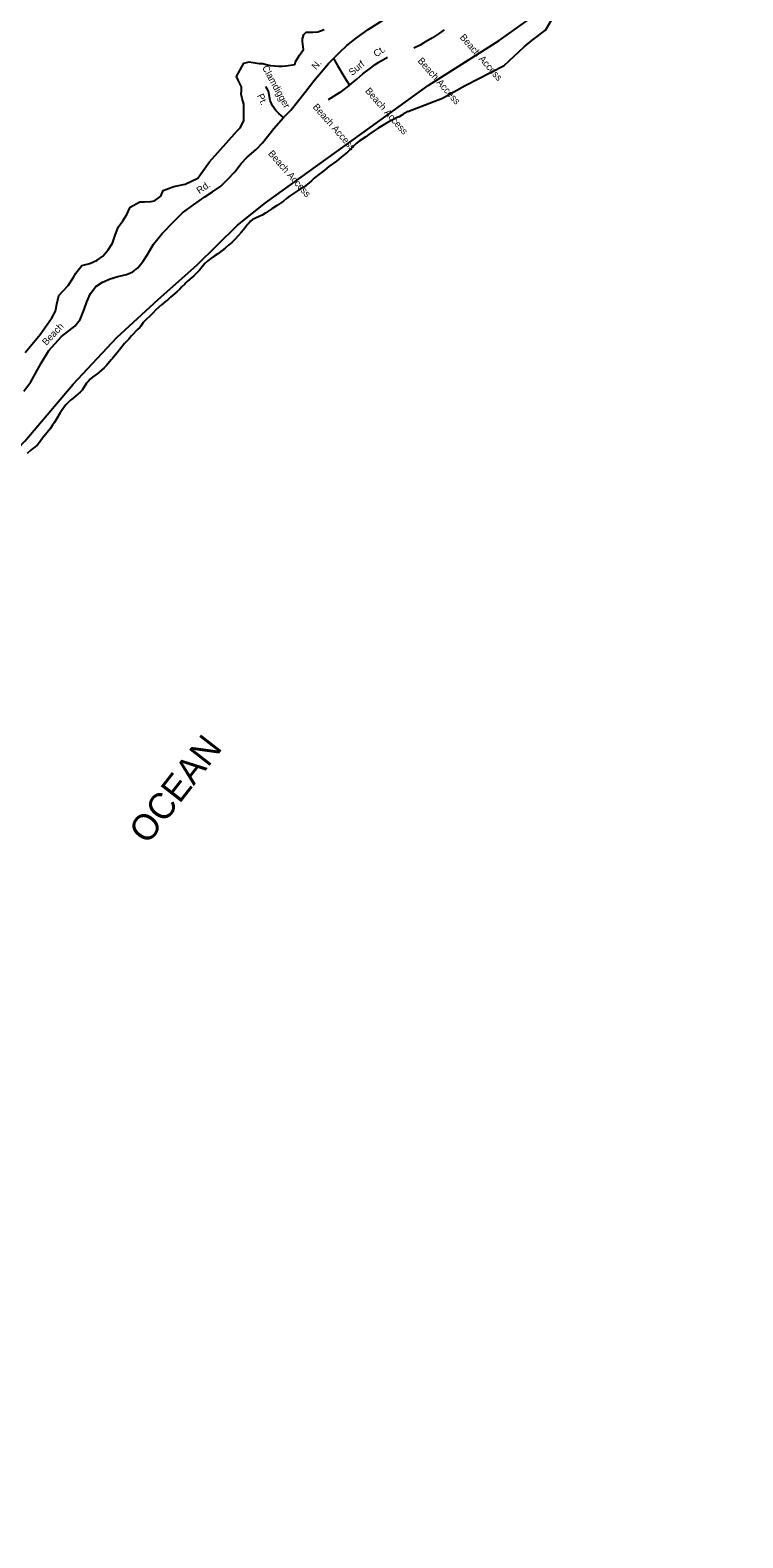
# Model space of a CAD drawing. Extents: x 1945482 to 2853149, y 66427 to 1015778.
# Drawn here: x 2381985 to 2388754, y 183619 to 197944 of the extents above; entities that cross this region are included whole.
import ezdxf

# ---------------------------------------------------------------- set-up
doc = ezdxf.new("R2010")
doc.units = 0
for name, color, linetype in [('Old_Level_10', 7, 'Continuous'), ('Old_Level_21', 7, 'Continuous'), ('Old_Level_35', 7, 'Continuous'), ('Old_Level_52', 7, 'Continuous'), ('Old_Level_60', 7, 'Continuous')]:
    doc.layers.add(name, color=color, linetype=linetype)

msp = doc.modelspace()

# ---------------------------------------------------------------- linework, layer by layer
at = {"layer": 'Old_Level_35'}
for points in [[(2384390, 197114), (2384462, 197185), (2384521, 197259), (2384595, 197352), (2384680, 197462), (2384767, 197566), (2384820, 197627), (2384866, 197675), (2384924, 197733), (2384994, 197799), (2385082, 197868), (2385195, 197950), (2385340, 198042), (2385509, 198130), (2385659, 198199), (2385746, 198238), (2385780, 198257), (2385944, 198335), (2386046, 198398), (2386177, 198484), (2386286, 198566), (2386355, 198620), (2386416, 198682)], [(2385918, 197947), (2385872, 197914), (2385806, 197871), (2385725, 197823), (2385691, 197801), (2385630, 197774)], [(2385017, 197420), (2385089, 197479), (2385146, 197529), (2385217, 197583), (2385262, 197617), (2385296, 197641), (2385379, 197689)], [(2384866, 197675), (2384906, 197609), (2384974, 197490), (2385017, 197420)], [(2384390, 197114), (2384347, 197151), (2384318, 197182), (2384286, 197224), (2384264, 197277), (2384250, 197366), (2384225, 197410)], [(2385017, 197420), (2384926, 197352), (2384817, 197282)], [(2381926, 194513), (2381991, 194602), (2382089, 194780), (2382163, 194900), (2382282, 195033), (2382410, 195131), (2382461, 195194), (2382499, 195290), (2382524, 195363), (2382558, 195441), (2382610, 195508), (2382671, 195551), (2382744, 195581), (2382819, 195603), (2382901, 195623), (2382959, 195647), (2383007, 195685), (2383058, 195748), (2383101, 195813), (2383157, 195910), (2383239, 196012), (2383350, 196127), (2383433, 196207), (2383537, 196285), (2383643, 196360), (2383718, 196408), (2383795, 196463), (2383861, 196524), (2383930, 196597), (2383988, 196676), (2384047, 196736), (2384133, 196811), (2384191, 196872), (2384300, 197009), (2384390, 197114)]]:
    msp.add_lwpolyline(points, dxfattribs=at)
at = {"layer": 'Old_Level_52'}
msp.add_lwpolyline([(2374025, 183278), (2374717, 184381), (2375703, 185541), (2376120, 186151), (2376625, 187260), (2377538, 188560), (2378450, 189846), (2379097, 190699), (2379836, 191633), (2380270, 192172), (2380636, 192546), (2381122, 193186), (2381935, 194039), (2382395, 194579), (2382808, 195025), (2383201, 195385), (2383568, 195712), (2383954, 196092), (2384221, 196305), (2385214, 197018), (2385767, 197418), (2386440, 197845), (2386879, 198158)], dxfattribs=at)
at = {"layer": 'Old_Level_60'}
for points in [[(2385574, 197171), (2385901, 197297), (2386116, 197417), (2386486, 197608), (2386678, 197787), (2386749, 197847), (2386881, 197943), (2387000, 198146), (2387767, 198540), (2387895, 198796), (2387968, 199254), (2388242, 199675), (2388535, 200077), (2388663, 200297), (2388754, 200498), (2388734, 200555)], [(2381938, 194880), (2382002, 194958), (2382081, 195052), (2382191, 195212), (2382226, 195275), (2382238, 195340), (2382258, 195422), (2382345, 195518), (2382394, 195590), (2382419, 195634), (2382475, 195709), (2382551, 195728), (2382623, 195760), (2382674, 195798), (2382726, 195858), (2382766, 195921), (2382790, 195986), (2382820, 196072), (2382867, 196133), (2382902, 196194), (2382936, 196261), (2383027, 196312), (2383071, 196312), (2383130, 196316), (2383165, 196324), (2383228, 196366), (2383250, 196421), (2383349, 196459), (2383456, 196480), (2383577, 196538), (2383689, 196694), (2383953, 196988), (2383980, 197017), (2384016, 197084), (2384016, 197160), (2384016, 197198), (2384016, 197240), (2383998, 197294), (2383989, 197336), (2383994, 197370), (2383994, 197407), (2383962, 197470), (2383944, 197504), (2384016, 197630), (2384065, 197643), (2384159, 197626), (2384195, 197626), (2384226, 197617), (2384267, 197609), (2384343, 197601), (2384379, 197601), (2384414, 197605), (2384500, 197617), (2384508, 197651), (2384544, 197706), (2384580, 197760), (2384571, 197836), (2384571, 197861), (2384585, 197903), (2384607, 197924), (2384670, 197924), (2384719, 197928), (2384777, 197949)], [(2385574, 197171), (2385529, 197147), (2385517, 197137), (2385489, 197121), (2385470, 197113), (2385397, 197077), (2385369, 197061), (2385292, 197013), (2385252, 196987), (2385201, 196954), (2385172, 196929), (2385110, 196888), (2385083, 196867), (2385038, 196822), (2385000, 196786), (2384988, 196775), (2384938, 196737), (2384916, 196717), (2384895, 196700), (2384821, 196649), (2384777, 196612), (2384714, 196564), (2384684, 196539), (2384659, 196514), (2384636, 196494), (2384605, 196467), (2384602, 196465), (2384598, 196460), (2384560, 196441), (2384533, 196424), (2384447, 196367), (2384419, 196345), (2384390, 196320), (2384363, 196299), (2384336, 196281), (2384280, 196246), (2384225, 196207), (2384189, 196185), (2384131, 196162), (2384113, 196153), (2384097, 196144), (2384079, 196129), (2384064, 196114), (2384050, 196099), (2384011, 196047), (2383988, 196021), (2383932, 195958), (2383901, 195927), (2383870, 195900), (2383838, 195873), (2383768, 195820), (2383734, 195796), (2383702, 195776), (2383673, 195753), (2383645, 195728), (2383619, 195695), (2383593, 195665), (2383565, 195635), (2383539, 195609), (2383502, 195579), (2383477, 195557), (2383465, 195544), (2383454, 195530), (2383424, 195502), (2383406, 195483), (2383377, 195457), (2383319, 195407), (2383292, 195383), (2383275, 195370), (2383234, 195335), (2383180, 195286), (2383149, 195254), (2383060, 195168), (2383038, 195132), (2383027, 195119), (2383009, 195103), (2382949, 195039), (2382934, 195023), (2382922, 195008), (2382895, 194981), (2382882, 194966), (2382845, 194921), (2382820, 194892), (2382768, 194825), (2382755, 194812), (2382709, 194757), (2382689, 194736), (2382664, 194712), (2382642, 194693), (2382620, 194676), (2382601, 194664), (2382577, 194646), (2382556, 194627), (2382539, 194610), (2382527, 194597), (2382521, 194589), (2382480, 194524), (2382459, 194504), (2382437, 194487)], [(2382437, 194487), (2382416, 194467), (2382394, 194448), (2382370, 194429), (2382327, 194387), (2382311, 194368), (2382269, 194307), (2382228, 194239), (2382213, 194214), (2382199, 194191), (2382176, 194156), (2382102, 194067), (2382072, 194024), (2382056, 194005), (2382029, 193981), (2382010, 193968), (2381993, 193955), (2381956, 193923)]]:
    msp.add_lwpolyline(points, dxfattribs=at)

# ---------------------------------------------------------------- texts
at = {"layer": 'Old_Level_10'}
for s, height, rotation, p in [('Beach Access', 65.62, 311.3742, (2386061, 197873)), ('Ct.', 65.6, 35.02, (2385274, 197684)), ('Clamdigger', 65.6, 298.7952, (2384186, 197588)), ('N.', 65.6, 49.3987, (2384701, 197564)), ('Surf', 65.6, 39.9031, (2385044, 197508)), ('Beach Access', 65.62, 311.3742, (2385661, 197649)), ('Pt.', 65.6, 293.7687, (2384139, 197323)), ('Beach Access', 65.62, 311.3742, (2385163, 197363)), ('Beach Access', 65.62, 311.3742, (2384665, 197211)), ('Beach Access', 65.62, 311.3742, (2384241, 196768)), ('Rd.', 65.6, 33.6522, (2383592, 196386)), ('Beach', 65.6, 46.6883, (2382139, 194944))]:
    msp.add_text(s, height=height, rotation=rotation, dxfattribs=at).set_placement(p)
at = {"layer": 'Old_Level_21'}
msp.add_text('OCEAN', height=246.1, rotation=52.0979, dxfattribs=at).set_placement((2383100, 190198))

doc.saveas('drawing.dxf')
